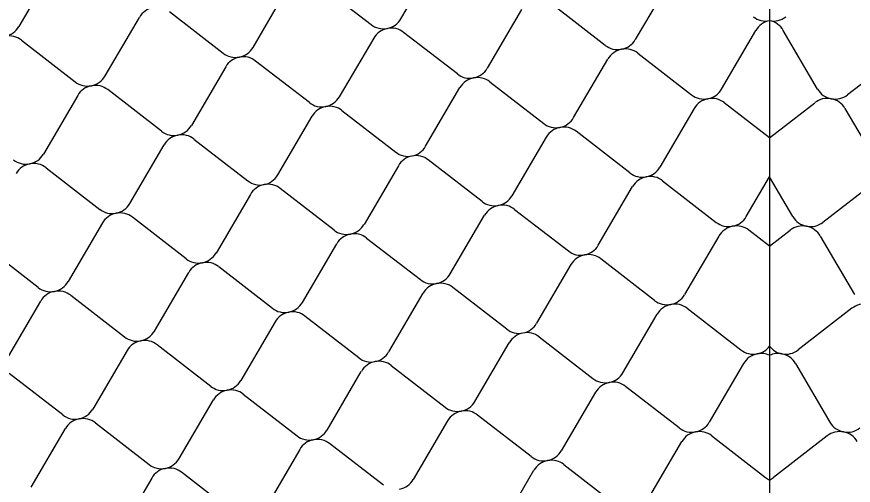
# Model space of a CAD drawing. Extents: x 638850 to 644908, y 297188 to 298900.
# Drawn here: x 644270.47 to 644309.83, y 297454.65 to 297476.69 of the extents above; entities that cross this region are included whole.
import ezdxf

# ---------------------------------------------------------------- set-up
doc = ezdxf.new("R2010")
doc.units = 0
doc.layers.add('3', color=7, linetype='Continuous')
doc.layers.add('5', color=7, linetype='Continuous')

msp = doc.modelspace()

# ---------------------------------------------------------------- linework, layer by layer
at = {"layer": '3'}
msp.add_line((644305.895, 297551.185), (644305.895, 297364.484), dxfattribs=at)
at = {"layer": '5'}
for p, q in [((644288.553, 297476.595), (644290.168, 297479.353)), ((644272.183, 297478.986), (644270.568, 297476.228)), ((644284.616, 297478.279), (644287.143, 297476.322)), ((644301.191, 297478.374), (644299.576, 297475.615)), ((644281.591, 297475.248), (644283.206, 297478.007)), ((644298.166, 297475.342), (644295.639, 297477.3)), ((644277.654, 297476.933), (644280.182, 297474.975)), ((644294.229, 297477.027), (644292.614, 297474.269)), ((644274.629, 297473.902), (644276.245, 297476.66)), ((644291.205, 297473.996), (644288.677, 297475.953)), ((644303.637, 297473.289), (644305.252, 297476.047)), ((644308.153, 297473.289), (644306.538, 297476.047)), ((644270.692, 297475.586), (644273.22, 297473.629)), ((644287.268, 297475.681), (644285.652, 297472.922)), ((644299.7, 297474.974), (644302.228, 297473.016)), ((644312.09, 297474.974), (644309.563, 297473.016)), ((644280.306, 297474.334), (644278.69, 297471.575)), ((644284.243, 297472.649), (644281.715, 297474.607)), ((644296.675, 297471.942), (644298.291, 297474.701)), ((644292.738, 297473.627), (644295.266, 297471.67)), ((644277.281, 297471.303), (644274.753, 297473.26)), ((644289.713, 297470.596), (644291.329, 297473.354)), ((644273.344, 297472.987), (644271.728, 297470.229)), ((644302.352, 297472.375), (644300.736, 297469.616)), ((644305.895, 297470.995), (644303.761, 297472.647)), ((644305.895, 297470.995), (644308.029, 297472.647)), ((644309.439, 297472.375), (644311.054, 297469.616)), ((644282.751, 297469.249), (644284.367, 297472.008)), ((644285.776, 297472.28), (644288.304, 297470.323)), ((644299.327, 297469.344), (644296.799, 297471.301)), ((644278.814, 297470.934), (644281.342, 297468.977)), ((644295.39, 297471.028), (644293.774, 297468.27)), ((644275.79, 297467.903), (644277.405, 297470.661)), ((644288.428, 297469.682), (644286.813, 297466.923)), ((644292.365, 297467.997), (644289.837, 297469.954)), ((644271.853, 297469.587), (644274.38, 297467.63)), ((644300.86, 297468.975), (644303.388, 297467.017)), ((644304.797, 297467.29), (644305.895, 297469.165)), ((644306.993, 297467.29), (644305.895, 297469.165)), ((644310.93, 297468.975), (644308.403, 297467.017)), ((644285.403, 297466.65), (644282.876, 297468.608)), ((644297.836, 297465.943), (644299.451, 297468.702)), ((644281.466, 297468.335), (644279.851, 297465.576)), ((644278.441, 297465.304), (644275.914, 297467.261)), ((644290.874, 297464.597), (644292.489, 297467.355)), ((644293.899, 297467.628), (644296.426, 297465.671)), ((644274.504, 297466.988), (644272.889, 297464.23)), ((644305.895, 297465.894), (644304.922, 297466.648)), ((644305.895, 297465.894), (644306.869, 297466.648)), ((644286.937, 297466.281), (644289.464, 297464.324)), ((644303.512, 297466.376), (644301.897, 297463.617)), ((644308.279, 297466.376), (644309.894, 297463.617)), ((644271.479, 297463.957), (644268.952, 297465.915)), ((644283.912, 297463.25), (644285.527, 297466.009)), ((644300.487, 297463.345), (644297.96, 297465.302)), ((644279.975, 297464.935), (644282.502, 297462.978)), ((644296.55, 297465.029), (644294.935, 297462.271)), ((644276.95, 297461.904), (644278.565, 297464.662)), ((644293.525, 297461.998), (644290.998, 297463.955)), ((644269.988, 297460.557), (644271.603, 297463.316)), ((644273.013, 297463.588), (644275.54, 297461.631)), ((644289.588, 297463.683), (644287.973, 297460.924)), ((644302.021, 297462.976), (644304.548, 297461.018)), ((644309.77, 297462.976), (644307.242, 297461.018)), ((644286.563, 297460.651), (644284.036, 297462.609)), ((644298.996, 297459.945), (644300.611, 297462.703)), ((644282.626, 297462.336), (644281.011, 297459.578)), ((644292.034, 297458.598), (644293.649, 297461.356)), ((644295.059, 297461.629), (644297.586, 297459.672)), ((644275.664, 297460.99), (644274.049, 297458.231)), ((644279.601, 297459.305), (644277.074, 297461.262)), ((644288.097, 297460.283), (644290.624, 297458.325)), ((644304.672, 297460.377), (644303.057, 297457.618)), ((644307.118, 297460.377), (644308.733, 297457.618)), ((644272.639, 297457.958), (644270.112, 297459.916)), ((644285.072, 297457.251), (644286.687, 297460.01)), ((644297.71, 297459.03), (644296.095, 297456.272)), ((644301.647, 297457.346), (644299.12, 297459.303)), ((644278.11, 297455.905), (644279.725, 297458.663)), ((644281.135, 297458.936), (644283.662, 297456.979)), ((644294.685, 297455.999), (644292.158, 297457.956)), ((644274.173, 297457.589), (644276.701, 297455.632)), ((644290.748, 297457.684), (644289.133, 297454.925)), ((644271.148, 297454.558), (644272.764, 297457.317)), ((644300.156, 297453.946), (644301.771, 297456.704)), ((644303.181, 297456.977), (644305.709, 297455.02)), ((644308.609, 297456.977), (644306.082, 297455.02)), ((644283.787, 297456.337), (644282.171, 297453.579)), ((644287.724, 297454.653), (644285.196, 297456.61)), ((644296.219, 297455.63), (644298.747, 297453.673)), ((644280.762, 297453.306), (644278.234, 297455.263)), ((644293.194, 297452.599), (644294.81, 297455.358)), ((644276.825, 297454.991), (644275.209, 297452.232))]:
    msp.add_line(p, q, dxfattribs=at)
for centre, major_axis, start_param, end_param in [((644277.054, 297476.254), (-0.906, -0.175), 4.712389, 5.60341), ((644305.728, 297477.368), (-0.906, -0.175), 0.679775, 1.570796), ((644306.062, 297477.368), (-0.906, 0.175), 1.570796, 2.461818), ((644287.743, 297477.001), (-0.906, -0.175), 0.679775, 1.570796), ((644287.743, 297477.001), (-0.906, -0.175), 1.570796, 2.461818), ((644306.062, 297475.641), (-0.906, -0.175), 4.712389, 5.60341), ((644305.728, 297475.641), (-0.906, 0.175), 3.821368, 4.712389), ((644269.758, 297476.634), (-0.906, -0.175), 1.570796, 2.461818), ((644288.077, 297475.274), (-0.906, -0.175), 4.712389, 5.60341), ((644288.077, 297475.274), (-0.906, -0.175), 3.821368, 4.712389), ((644270.092, 297474.907), (-0.906, -0.175), 3.821368, 4.712389), ((644298.766, 297476.021), (-0.906, -0.175), 1.570796, 2.461818), ((644280.781, 297475.654), (-0.906, -0.175), 1.570796, 2.461818), ((644298.766, 297476.021), (-0.906, -0.175), 0.679775, 1.570796), ((644299.1, 297474.295), (-0.906, -0.175), 4.712389, 5.60341), ((644299.1, 297474.295), (-0.906, -0.175), 3.821368, 4.712389), ((644280.781, 297475.654), (-0.906, -0.175), 0.679775, 1.570796), ((644281.115, 297473.928), (-0.906, -0.175), 4.712389, 5.60341), ((644281.115, 297473.928), (-0.906, -0.175), 3.821368, 4.712389), ((644291.804, 297474.675), (-0.906, -0.175), 0.679775, 1.570796), ((644291.804, 297474.675), (-0.906, -0.175), 1.570796, 2.461818), ((644273.82, 297474.308), (-0.906, -0.175), 0.679775, 1.570796), ((644273.82, 297474.308), (-0.906, -0.175), 1.570796, 2.461818), ((644292.138, 297472.948), (-0.906, -0.175), 4.712389, 5.60341), ((644292.138, 297472.948), (-0.906, -0.175), 3.821368, 4.712389), ((644274.153, 297472.581), (-0.906, -0.175), 4.712389, 5.60341), ((644274.153, 297472.581), (-0.906, -0.175), 3.821368, 4.712389), ((644302.827, 297473.695), (-0.906, -0.175), 1.570796, 2.461818), ((644308.963, 297473.695), (-0.906, 0.175), 0.679775, 1.570796), ((644284.843, 297473.328), (-0.906, -0.175), 1.570796, 2.461818), ((644302.827, 297473.695), (-0.906, -0.175), 0.679775, 1.570796), ((644303.161, 297471.969), (-0.906, -0.175), 4.712389, 5.60341), ((644303.161, 297471.969), (-0.906, -0.175), 3.821368, 4.712389), ((644308.629, 297471.969), (-0.906, 0.175), 4.712389, 5.60341), ((644308.963, 297473.695), (-0.906, 0.175), 1.570796, 2.461818), ((644308.629, 297471.969), (-0.906, 0.175), 3.821368, 4.712389), ((644284.843, 297473.328), (-0.906, -0.175), 0.679775, 1.570796), ((644285.176, 297471.602), (-0.906, -0.175), 4.712389, 5.60341), ((644285.176, 297471.602), (-0.906, -0.175), 3.821368, 4.712389), ((644277.881, 297471.982), (-0.906, -0.175), 1.570796, 2.461818), ((644295.866, 297472.349), (-0.906, -0.175), 0.679775, 1.570796), ((644295.866, 297472.349), (-0.906, -0.175), 1.570796, 2.461818), ((644277.881, 297471.982), (-0.906, -0.175), 0.679775, 1.570796), ((644296.199, 297470.622), (-0.906, -0.175), 4.712389, 5.60341), ((644296.199, 297470.622), (-0.906, -0.175), 3.821368, 4.712389), ((644278.215, 297470.255), (-0.906, -0.175), 4.712389, 5.60341), ((644278.215, 297470.255), (-0.906, -0.175), 3.821368, 4.712389), ((644288.904, 297471.002), (-0.906, -0.175), 1.570796, 2.461818), ((644270.919, 297470.635), (-0.906, -0.175), 1.570796, 2.461818), ((644288.904, 297471.002), (-0.906, -0.175), 0.679775, 1.570796), ((644289.238, 297469.275), (-0.906, -0.175), 4.712389, 5.60341), ((644289.238, 297469.275), (-0.906, -0.175), 3.821368, 4.712389), ((644270.919, 297470.635), (-0.906, -0.175), 0.679775, 1.570796), ((644271.253, 297468.908), (-0.906, -0.175), 4.712389, 5.60341), ((644271.253, 297468.908), (-0.906, -0.175), 3.821368, 4.712389), ((644299.927, 297470.022), (-0.906, -0.175), 1.570796, 2.461818), ((644281.942, 297469.655), (-0.906, -0.175), 1.570796, 2.461818), ((644299.927, 297470.022), (-0.906, -0.175), 0.679775, 1.570796), ((644300.261, 297468.296), (-0.906, -0.175), 3.821368, 4.712389), ((644281.942, 297469.655), (-0.906, -0.175), 0.679775, 1.570796), ((644282.276, 297467.929), (-0.906, -0.175), 3.821368, 4.712389), ((644300.261, 297468.296), (-0.906, -0.175), 4.712389, 5.60341), ((644282.276, 297467.929), (-0.906, -0.175), 4.712389, 5.60341), ((644292.965, 297468.676), (-0.906, -0.175), 1.570796, 2.461818), ((644274.98, 297468.309), (-0.906, -0.175), 1.570796, 2.461818), ((644292.965, 297468.676), (-0.906, -0.175), 0.679775, 1.570796), ((644293.299, 297466.949), (-0.906, -0.175), 4.712389, 5.60341), ((644293.299, 297466.949), (-0.906, -0.175), 3.821368, 4.712389), ((644274.98, 297468.309), (-0.906, -0.175), 0.679775, 1.570796), ((644275.314, 297466.582), (-0.906, -0.175), 4.712389, 5.60341), ((644275.314, 297466.582), (-0.906, -0.175), 3.821368, 4.712389), ((644303.988, 297467.696), (-0.906, -0.175), 1.570796, 2.461818), ((644307.803, 297467.696), (-0.906, 0.175), 0.679775, 1.570796), ((644286.003, 297467.329), (-0.906, -0.175), 1.570796, 2.461818), ((644303.988, 297467.696), (-0.906, -0.175), 0.679775, 1.570796), ((644304.322, 297465.97), (-0.906, -0.175), 3.821368, 4.712389), ((644307.469, 297465.97), (-0.906, 0.175), 4.712389, 5.60341), ((644307.803, 297467.696), (-0.906, 0.175), 1.570796, 2.461818), ((644286.003, 297467.329), (-0.906, -0.175), 0.679775, 1.570796), ((644286.337, 297465.603), (-0.906, -0.175), 4.712389, 5.60341), ((644286.337, 297465.603), (-0.906, -0.175), 3.821368, 4.712389), ((644304.322, 297465.97), (-0.906, -0.175), 4.712389, 5.60341), ((644307.469, 297465.97), (-0.906, 0.175), 3.821368, 4.712389), ((644297.026, 297466.35), (-0.906, -0.175), 0.679775, 1.570796), ((644297.026, 297466.35), (-0.906, -0.175), 1.570796, 2.461818), ((644279.041, 297465.983), (-0.906, -0.175), 0.679775, 1.570796), ((644279.041, 297465.983), (-0.906, -0.175), 1.570796, 2.461818), ((644297.36, 297464.623), (-0.906, -0.175), 4.712389, 5.60341), ((644297.36, 297464.623), (-0.906, -0.175), 3.821368, 4.712389), ((644279.375, 297464.256), (-0.906, -0.175), 4.712389, 5.60341), ((644279.375, 297464.256), (-0.906, -0.175), 3.821368, 4.712389), ((644290.064, 297465.003), (-0.906, -0.175), 1.570796, 2.461818), ((644272.079, 297464.636), (-0.906, -0.175), 1.570796, 2.461818), ((644290.064, 297465.003), (-0.906, -0.175), 0.679775, 1.570796), ((644290.398, 297463.276), (-0.906, -0.175), 4.712389, 5.60341), ((644290.398, 297463.276), (-0.906, -0.175), 3.821368, 4.712389), ((644272.079, 297464.636), (-0.906, -0.175), 0.679775, 1.570796), ((644272.413, 297462.909), (-0.906, -0.175), 4.712389, 5.60341), ((644272.413, 297462.909), (-0.906, -0.175), 3.821368, 4.712389), ((644301.087, 297464.023), (-0.906, -0.175), 0.679775, 1.570796), ((644301.087, 297464.023), (-0.906, -0.175), 1.570796, 2.461818), ((644283.102, 297463.656), (-0.906, -0.175), 0.679775, 1.570796), ((644283.102, 297463.656), (-0.906, -0.175), 1.570796, 2.461818), ((644301.421, 297462.297), (-0.906, -0.175), 4.712389, 5.60341), ((644301.421, 297462.297), (-0.906, -0.175), 3.821368, 4.712389), ((644310.37, 297462.297), (-0.906, 0.175), 4.712389, 5.60341), ((644283.436, 297461.93), (-0.906, -0.175), 4.712389, 5.60341), ((644283.436, 297461.93), (-0.906, -0.175), 3.821368, 4.712389), ((644294.125, 297462.677), (-0.906, -0.175), 1.570796, 2.461818), ((644276.14, 297462.31), (-0.906, -0.175), 1.570796, 2.461818), ((644294.125, 297462.677), (-0.906, -0.175), 0.679775, 1.570796), ((644294.459, 297460.95), (-0.906, -0.175), 4.712389, 5.60341), ((644294.459, 297460.95), (-0.906, -0.175), 3.821368, 4.712389), ((644276.14, 297462.31), (-0.906, -0.175), 0.679775, 1.570796), ((644276.474, 297460.583), (-0.906, -0.175), 4.712389, 5.60341), ((644276.474, 297460.583), (-0.906, -0.175), 3.821368, 4.712389), ((644305.148, 297461.697), (-0.906, -0.175), 0.679775, 1.570796), ((644305.148, 297461.697), (-0.906, -0.175), 1.570796, 2.333839), ((644306.642, 297461.697), (-0.906, 0.175), 0.807754, 1.570796), ((644306.642, 297461.697), (-0.906, 0.175), 1.570796, 2.461818), ((644287.163, 297461.33), (-0.906, -0.175), 0.679775, 1.570796), ((644287.163, 297461.33), (-0.906, -0.175), 1.570796, 2.461818), ((644305.482, 297459.971), (-0.906, -0.175), 4.712389, 5.60341), ((644305.482, 297459.971), (-0.906, -0.175), 4.065364, 4.712389), ((644306.308, 297459.971), (-0.906, 0.175), 4.712389, 5.359414), ((644306.308, 297459.971), (-0.906, 0.175), 3.821368, 4.712389), ((644287.497, 297459.604), (-0.906, -0.175), 4.712389, 5.60341), ((644287.497, 297459.604), (-0.906, -0.175), 3.821368, 4.712389), ((644298.186, 297460.351), (-0.906, -0.175), 1.570796, 2.461818), ((644280.201, 297459.984), (-0.906, -0.175), 1.570796, 2.461818), ((644298.186, 297460.351), (-0.906, -0.175), 0.679775, 1.570796), ((644298.52, 297458.624), (-0.906, -0.175), 4.712389, 5.60341), ((644298.52, 297458.624), (-0.906, -0.175), 3.821368, 4.712389), ((644280.201, 297459.984), (-0.906, -0.175), 0.679775, 1.570796), ((644280.535, 297458.257), (-0.906, -0.175), 4.712389, 5.60341), ((644280.535, 297458.257), (-0.906, -0.175), 3.821368, 4.712389), ((644291.224, 297459.004), (-0.906, -0.175), 1.570796, 2.461818), ((644273.239, 297458.637), (-0.906, -0.175), 1.570796, 2.461818), ((644291.224, 297459.004), (-0.906, -0.175), 0.679775, 1.570796), ((644291.558, 297457.278), (-0.906, -0.175), 3.821368, 4.712389), ((644273.239, 297458.637), (-0.906, -0.175), 0.679775, 1.570796), ((644273.573, 297456.911), (-0.906, -0.175), 3.821368, 4.712389), ((644291.558, 297457.278), (-0.906, -0.175), 4.712389, 5.60341), ((644273.573, 297456.911), (-0.906, -0.175), 4.712389, 5.60341), ((644302.247, 297458.025), (-0.906, -0.175), 1.570796, 2.461818), ((644309.543, 297458.025), (-0.906, 0.175), 0.679775, 1.570796), ((644284.262, 297457.658), (-0.906, -0.175), 1.570796, 2.461818), ((644302.247, 297458.025), (-0.906, -0.175), 0.679775, 1.570796), ((644302.581, 297456.298), (-0.906, -0.175), 4.712389, 5.60341), ((644302.581, 297456.298), (-0.906, -0.175), 3.821368, 4.712389), ((644309.209, 297456.298), (-0.906, 0.175), 4.712389, 5.60341), ((644309.543, 297458.025), (-0.906, 0.175), 1.570796, 2.461818), ((644309.209, 297456.298), (-0.906, 0.175), 3.821368, 4.712389), ((644284.262, 297457.658), (-0.906, -0.175), 0.679775, 1.570796), ((644284.596, 297455.931), (-0.906, -0.175), 4.712389, 5.60341), ((644284.596, 297455.931), (-0.906, -0.175), 3.821368, 4.712389), ((644295.285, 297456.678), (-0.906, -0.175), 1.570796, 2.461818), ((644277.3, 297456.311), (-0.906, -0.175), 1.570796, 2.461818), ((644295.285, 297456.678), (-0.906, -0.175), 0.679775, 1.570796), ((644295.619, 297454.951), (-0.906, -0.175), 3.821368, 4.712389), ((644277.3, 297456.311), (-0.906, -0.175), 0.679775, 1.570796), ((644277.634, 297454.584), (-0.906, -0.175), 4.712389, 5.60341), ((644277.634, 297454.584), (-0.906, -0.175), 3.821368, 4.712389), ((644295.619, 297454.951), (-0.906, -0.175), 4.712389, 5.60341), ((644288.323, 297455.331), (-0.906, -0.175), 1.570796, 2.461818), ((644306.308, 297455.698), (-0.906, -0.175), 0.679775, 0.923812), ((644305.482, 297455.698), (-0.906, 0.175), 2.217781, 2.461818)]:
    msp.add_ellipse(centre, major_axis=major_axis, ratio=0.952381, start_param=start_param, end_param=end_param, dxfattribs=at)

doc.saveas('drawing.dxf')
